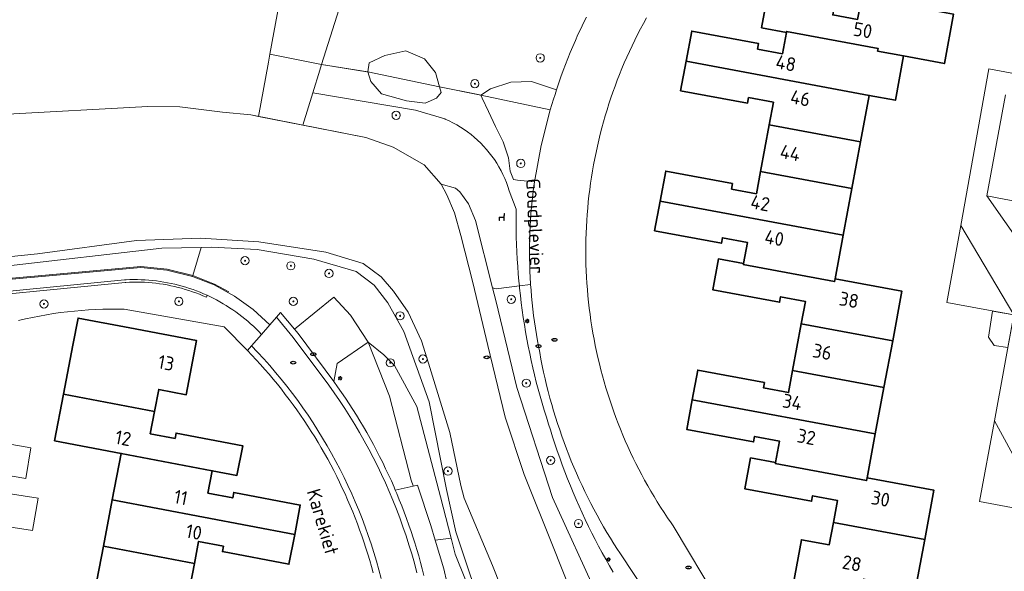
# Model space of a CAD drawing. Header units: metres. Extents: x 152610 to 160096, y 456114 to 462495.
# Tile 599 of 656: x 158899 to 158995, y 460680 to 460733. Entities that reach past the tile are written whole.
import ezdxf
from ezdxf.enums import TextEntityAlignment as Align

# ---------------------------------------------------------------- set-up
doc = ezdxf.new("R2010")
doc.units = ezdxf.units.M
doc.header["$LTSCALE"] = 0.5
doc.layers.get('0').update_dxf_attribs({"linetype": 'CONTINUOUS'})
for name, color, linetype, lineweight in [('B-PV-GK-BESCHOEIING-G', 251, 'GK-BESCHOEIING-SO', 18), ('B-PV-GR-BEPLANTING_CULTUUR_BOSPLANTSOEN-GV', 251, 'CONTINUOUS', 18), ('B-PV-GR-BOOM-S', 251, 'CONTINUOUS', 25), ('B-PV-GW-TALUD_KRUIN-G', 251, 'CONTINUOUS', 18), ('B-PV-IE-MEUBILAIR-S', 251, 'CONTINUOUS', 25), ('B-PV-IE-MEUBILAIR_WEGMEUBILAIR-S', 251, 'CONTINUOUS', 25), ('B-PV-IE-TERREINAFSCHEIDING_KUNSTMATIG_HEKWERK-G', 251, 'IE-TERREINAFSCHEIDING_KUNSTMATIG-SO', 18), ('B-PV-IE-TERREINAFSCHEIDING_KUNSTMATIG_MUUR-GV', 251, 'CONTINUOUS', 18), ('B-PV-OG-BEBOUWING-GV', 6, 'CONTINUOUS', 35), ('B-PV-OG-BEBOUWING-T18', 1, 'CONTINUOUS', 18), ('B-PV-OG-BEBOUWING_SCHUUR-GV', 251, 'CONTINUOUS', 18), ('B-PV-OG-TERREIN_BEGROEID-GV', 251, 'CONTINUOUS', 18), ('B-PV-OG-TERREIN_OEVER-GV', 251, 'CONTINUOUS', 18), ('B-PV-OG-TOPOGRAFIE-T18', 1, 'CONTINUOUS', 18), ('B-PV-OG-WATER_SLOOT-GV', 251, 'CONTINUOUS', 18), ('B-PV-VH-HALFVERHARDING_GRAVEL-GV', 251, 'CONTINUOUS', 18), ('B-PV-VH-OPENVERHARDING_BETONSTRAATSTEEN-GV', 251, 'CONTINUOUS', 18), ('B-PV-VH-OPENVERHARDING_STRAATBAKSTEEN-GV', 251, 'CONTINUOUS', 18)]:
    doc.layers.add(name, color=color, linetype=linetype, lineweight=lineweight)
doc.styles.add('NLCS-ISO', font='NLCS-ISO.ttf')
doc.styles.add('NLCS-ISO-M750-T18', font='NLCS-ISO.ttf', dxfattribs={"height": 1.35})
doc.linetypes.add('GK-BESCHOEIING-SO', pattern='A,18,-3,[1,NLCS.SHX,S=0.6,R=0,X=0,Y=0],-3', length=24)
doc.linetypes.add('IE-TERREINAFSCHEIDING_KUNSTMATIG-SO', pattern='A,4,[82,NLCS.SHX,S=0.75,R=90,X=0,Y=0],4,-2', length=10)

# ---------------------------------------------------------------- blocks, each defined once
blk = doc.blocks.new('SIE-MEUBILAIR_PAAL_LICHTMAST-SO')
for points in [[(-0.62, 0), (-1, 0)], [(-0.71, 0.71), (-0.44, 0.44)], [(0, 1), (0, 0.62)], [(0.44, 0.44), (0.71, 0.71)], [(1, 0), (0.62, 0)], [(-0.71, -0.71), (-0.44, -0.44)], [(0, -0.62), (0, -1)], [(0.44, -0.44), (0.71, -0.71)]]:
    blk.add_lwpolyline(points)
blk.add_circle((0, 0), 0.5)
blk = doc.blocks.new('SIE-MEUBILAIR_PUT_RIOOLPUT-SO')
blk.add_ellipse((0, 0), major_axis=(1.25, 0), ratio=0.54)
at = {"style": 'NLCS-ISO'}
blk.add_text('ri', height=0.75, dxfattribs=at).set_placement((-0.04, 0.07), align=Align.MIDDLE_CENTER)
blk = doc.blocks.new('SIE-WEG_ZITBANK-SO')
at = {"color": 0, "linetype": 'ByBlock', "lineweight": 18}
blk.add_lwpolyline([(-0.91, -1.63), (-0.91, -0.2), (1.09, -0.2), (1.09, -1.63), (1.29, -1.63), (1.29, -0.21), (1.54, 1.78), (1.33, 1.78), (1.11, 0), (-1.11, 0), (-1.11, -1.63)], close=True, dxfattribs=at)
blk = doc.blocks.new('SGR-BOOM_GBKN-SO')
at = {"linetype": 'ByBlock', "lineweight": 18}
h = blk.add_hatch(color=0, dxfattribs=at)
h.dxf.hatch_style = 1
edge = h.paths.add_edge_path()
edge.add_arc((0, 0), 0.25, 0, 360)
at = {"color": 0, "linetype": 'ByBlock', "lineweight": 18}
for radius in [2, 0.25]:
    blk.add_circle((0, 0), radius, dxfattribs=at)
at = {"color": 0, "linetype": 'ByBlock', "lineweight": 18, "style": 'NLCS-ISO'}
blk.add_attdef('SOORT', (2.5, 0), '', height=1.5, dxfattribs=at)

msp = doc.modelspace()

# ---------------------------------------------------------------- linework, layer by layer
at = {"layer": 'B-PV-GK-BESCHOEIING-G', "flags": 128}
msp.add_lwpolyline([(158848.032, 460736.146), (158850.994, 460734.558), (158869.376, 460724.269), (158871.452, 460723.325), (158874.797, 460722.484), (158880.054, 460722.228), (158880.133, 460723.558), (158897.373, 460724.103), (158911.592, 460724.887), (158914.674, 460724.871), (158918.844, 460724.352), (158921.583, 460724.074), (158932.764, 460721.893), (158935.424, 460720.929), (158938.407, 460719.221), (158940.081, 460717.33), (158940.627, 460716.303), (158941.374, 460714.572), (158941.981, 460712.357), (158943.155, 460707.787), (158944.593, 460701.666), (158946.294, 460694.699), (158948.134, 460689.122), (158950.962, 460682.076), (158954.135, 460674.084), (158958.616, 460665.892), (158961.221, 460661.283)], dxfattribs=at)
at = {"layer": 'B-PV-GR-BEPLANTING_CULTUUR_BOSPLANTSOEN-GV', "flags": 128}
for points in [[(158932.568, 460763.398), (158929.771, 460764.32), (158927.131, 460750), (158923.44, 460729.981), (158928.458, 460728.968), (158930.992, 460737.09), (158932.483, 460754.984), (158935.04, 460755.226), (158938.508, 460754.758), (158938.896, 460755.313), (158940.445, 460760.959)], [(158928.458, 460728.968), (158923.44, 460729.981), (158923.295, 460729.193), (158922.324, 460723.929), (158926.633, 460723.089), (158927.605, 460726.218), (158928.286, 460728.413)], [(158938.458, 460729.522), (158936.647, 460730.316), (158934.585, 460729.869), (158933.087, 460729.147), (158932.942, 460728.272), (158932.939, 460728.254), (158939.898, 460726.806), (158939.512, 460728.189), (158939.476, 460728.235)], [(158939.898, 460726.806), (158932.939, 460728.254), (158933.234, 460727.313), (158934.287, 460726.132), (158936.718, 460725.454), (158938.524, 460725.233), (158939.607, 460725.708), (158940.083, 460726.244)], [(158951.281, 460726.515), (158948.864, 460727.34), (158946.856, 460727.258), (158944.854, 460726.602), (158943.913, 460726.002), (158950.677, 460724.579), (158950.837, 460725.101), (158951.002, 460725.621), (158951.14, 460726.069)], [(158950.677, 460724.579), (158943.913, 460726.002), (158944.045, 460725.722), (158944.665, 460724.399), (158945.365, 460722.941), (158946.088, 460721.456), (158946.614, 460719.91), (158946.766, 460718.61), (158947.095, 460717.781), (158947.481, 460717.74), (158949.138, 460717.566), (158949.777, 460721.101)], [(158999.487, 460714.993), (158993.095, 460716.202), (158998.342, 460708.731)], [(158995.712, 460704.624), (158990.55, 460713.326), (158989.21, 460705.835)], [(158935.619, 460687.595), (158937.343, 460687.978), (158937.338, 460687.994), (158937.163, 460688.562), (158935.048, 460696.725), (158932.979, 460701.971), (158929.981, 460699.915), (158929.633, 460698.163), (158930.017, 460697.627), (158930.394, 460697.087), (158930.764, 460696.542), (158931.128, 460695.992), (158931.486, 460695.438), (158931.836, 460694.88), (158932.18, 460694.318), (158932.517, 460693.752), (158932.847, 460693.181), (158933.17, 460692.607), (158933.486, 460692.028), (158933.795, 460691.446), (158934.097, 460690.86), (158934.391, 460690.271), (158934.679, 460689.678), (158934.959, 460689.082), (158935.233, 460688.482), (158935.498, 460687.879)], [(158937.343, 460687.978), (158937.769, 460688.073), (158939.071, 460684.161), (158939.5, 460682.716), (158941.035, 460682.912), (158940.003, 460686.927), (158937.712, 460695.716), (158935.527, 460699.706), (158934.508, 460700.743), (158932.979, 460701.971), (158935.048, 460696.725), (158937.163, 460688.562), (158937.338, 460687.994)], [(158998.747, 460685.298), (158993.814, 460694.336), (158992.365, 460686.486)]]:
    msp.add_lwpolyline(points, close=True, dxfattribs=at)
msp.add_lwpolyline([(158899.021, 460704.087), (158899.692, 460704.243), (158900.365, 460704.388), (158901.041, 460704.521), (158901.719, 460704.642), (158902.399, 460704.752), (158903.081, 460704.85), (158903.765, 460704.935), (158904.449, 460705.009), (158905.136, 460705.071), (158905.823, 460705.121), (158906.51, 460705.159), (158907.199, 460705.186), (158907.887, 460705.2), (158908.576, 460705.202), (158909.265, 460705.192), (158919.001, 460703.486), (158921.244, 460701.176), (158921.641, 460701.629), (158922.614, 460702.74), (158922.359, 460703.006), (158922.098, 460703.266), (158921.831, 460703.52), (158921.559, 460703.768), (158921.282, 460704.011), (158920.999, 460704.247), (158920.712, 460704.477), (158920.419, 460704.701), (158920.122, 460704.918), (158919.82, 460705.129), (158919.513, 460705.334), (158919.202, 460705.531), (158918.887, 460705.722), (158918.568, 460705.906), (158918.245, 460706.083), (158917.918, 460706.253), (158917.588, 460706.416), (158917.333, 460706.535), (158917.265, 460706.348), (158916.93, 460706.494), (158916.592, 460706.633), (158916.251, 460706.765), (158915.908, 460706.889), (158915.562, 460707.006), (158915.213, 460707.114), (158914.862, 460707.216), (158914.509, 460707.309), (158914.154, 460707.395), (158913.797, 460707.473), (158913.438, 460707.543), (158913.078, 460707.605), (158912.717, 460707.66), (158912.354, 460707.706), (158911.991, 460707.745), (158911.627, 460707.775), (158911.262, 460707.798), (158910.897, 460707.812), (158910.532, 460707.819), (158910.167, 460707.817), (158909.802, 460707.808), (158909.437, 460707.791), (158909.36, 460707.786), (158890.125, 460705.898)], dxfattribs=at)
at = {"layer": 'B-PV-GW-TALUD_KRUIN-G', "flags": 128}
for points in [[(158947.67, 460707.451), (158947.624, 460707.925), (158947.563, 460708.635), (158947.509, 460709.346), (158947.464, 460710.057), (158947.426, 460710.769), (158947.396, 460711.481), (158947.375, 460712.194), (158947.361, 460712.906), (158947.356, 460713.619), (158947.358, 460714.332), (158947.367, 460714.915), (158946.679, 460716.707), (158946.551, 460717.106), (158946.408, 460717.501), (158946.251, 460717.889), (158946.078, 460718.272), (158945.891, 460718.647), (158945.69, 460719.015), (158945.475, 460719.375), (158945.246, 460719.727), (158945.004, 460720.07), (158944.749, 460720.403), (158944.482, 460720.726), (158944.202, 460721.039), (158943.911, 460721.341), (158943.609, 460721.632), (158943.295, 460721.911), (158942.972, 460722.177), (158942.638, 460722.432), (158942.295, 460722.673), (158941.943, 460722.901), (158941.582, 460723.115), (158941.214, 460723.316), (158940.838, 460723.502), (158940.455, 460723.674), (158940.421, 460723.689), (158937.582, 460724.533), (158927.605, 460726.218)], [(158956.772, 460679.615), (158956.411, 460680.24), (158956.056, 460680.868), (158955.708, 460681.501), (158955.367, 460682.137), (158955.033, 460682.777), (158954.707, 460683.421), (158954.387, 460684.069), (158954.075, 460684.72), (158953.77, 460685.374), (158953.472, 460686.032), (158953.181, 460686.692), (158952.898, 460687.357), (158952.623, 460688.024), (158952.354, 460688.694), (158952.093, 460689.367), (158951.84, 460690.043), (158951.594, 460690.722), (158951.356, 460691.403), (158951.125, 460692.087), (158950.902, 460692.774), (158950.686, 460693.463), (158950.51, 460693.994), (158950.292, 460694.672), (158950.081, 460695.353), (158949.878, 460696.037), (158949.683, 460696.722), (158949.496, 460697.41), (158949.316, 460698.1), (158949.144, 460698.792), (158948.98, 460699.485), (158948.824, 460700.181), (158948.676, 460700.878), (158948.535, 460701.577), (158948.402, 460702.277), (158948.277, 460702.979), (158948.16, 460703.682), (158948.051, 460704.387), (158947.95, 460705.092), (158947.856, 460705.799), (158947.771, 460706.507), (158947.694, 460707.215), (158947.67, 460707.451)]]:
    msp.add_lwpolyline(points, dxfattribs=at)
at = {"layer": 'B-PV-IE-TERREINAFSCHEIDING_KUNSTMATIG_HEKWERK-G', "flags": 128}
for points in [[(158923.44, 460729.981), (158928.458, 460728.968), (158932.939, 460728.254), (158939.898, 460726.806), (158943.913, 460726.002), (158950.677, 460724.579)], [(158919.449, 460706.874), (158918.049, 460707.635), (158915.934, 460708.465), (158913.453, 460709.079), (158910.909, 460709.34), (158889.811, 460707.437), (158880.939, 460706.636), (158878.19, 460706.314), (158875.453, 460705.9), (158873.208, 460705.488), (158870.978, 460705.016), (158870.668, 460704.963), (158870.356, 460704.902), (158870.049, 460704.834)]]:
    msp.add_lwpolyline(points, dxfattribs=at)
at = {"layer": 'B-PV-IE-TERREINAFSCHEIDING_KUNSTMATIG_MUUR-GV', "flags": 128}
msp.add_lwpolyline([(158890.125, 460705.898), (158909.36, 460707.786), (158909.437, 460707.791), (158909.802, 460707.808), (158910.167, 460707.817), (158910.532, 460707.819), (158910.897, 460707.812), (158911.262, 460707.798), (158911.627, 460707.775), (158911.991, 460707.745), (158912.354, 460707.706), (158912.717, 460707.66), (158913.078, 460707.605), (158913.438, 460707.543), (158913.797, 460707.473), (158914.154, 460707.395), (158914.509, 460707.309), (158914.862, 460707.216), (158915.213, 460707.114), (158915.562, 460707.006), (158915.908, 460706.889), (158916.251, 460706.765), (158916.592, 460706.633), (158916.93, 460706.494), (158917.265, 460706.348), (158917.333, 460706.535), (158916.997, 460706.684), (158916.658, 460706.826), (158916.316, 460706.961), (158915.972, 460707.088), (158915.624, 460707.207), (158915.274, 460707.319), (158914.922, 460707.423), (158914.567, 460707.52), (158914.211, 460707.609), (158913.852, 460707.69), (158913.492, 460707.763), (158913.131, 460707.828), (158912.768, 460707.886), (158912.404, 460707.935), (158912.039, 460707.977), (158911.673, 460708.011), (158911.306, 460708.036), (158910.939, 460708.054), (158910.572, 460708.064), (158910.205, 460708.065), (158909.837, 460708.059), (158909.47, 460708.045), (158909.309, 460708.036), (158889.901, 460706.132)], dxfattribs=at)
at = {"layer": 'B-PV-OG-BEBOUWING-GV', "flags": 128}
for points in [[(158980.939, 460735.53), (158980.535, 460733.359), (158978.114, 460733.809), (158978.213, 460734.343), (158971.753, 460735.542), (158971.198, 460732.55), (158973.619, 460732.1), (158973.637, 460732.198), (158982.513, 460730.547), (158982.464, 460730.282), (158984.996, 460729.811), (158988.963, 460729.073), (158989.856, 460733.868)], [(158973.619, 460732.1), (158973.235, 460730.031), (158970.813, 460730.482), (158970.912, 460731.015), (158964.417, 460732.223), (158963.872, 460729.291), (158981.664, 460725.979), (158984.202, 460725.506), (158984.996, 460729.811), (158982.464, 460730.282), (158982.513, 460730.547), (158973.637, 460732.198)], [(158981.664, 460725.979), (158963.872, 460729.291), (158963.34, 460726.434), (158969.834, 460725.228), (158969.934, 460725.757), (158972.355, 460725.306), (158971.945, 460723.102), (158980.822, 460721.451)], [(158980.822, 460721.451), (158971.945, 460723.102), (158971.104, 460718.575), (158979.98, 460716.924)], [(158968.382, 460717.401), (158961.884, 460718.611), (158961.344, 460715.706), (158979.137, 460712.394), (158979.98, 460716.924), (158971.104, 460718.575), (158970.703, 460716.419), (158968.281, 460716.87)], [(158979.137, 460712.394), (158961.344, 460715.706), (158960.806, 460712.813), (158967.302, 460711.603), (158967.401, 460712.135), (158969.823, 460711.684), (158969.438, 460709.617), (158969.42, 460709.519), (158978.295, 460707.867), (158978.345, 460708.133)], [(158969.438, 460709.617), (158967.016, 460710.067), (158966.46, 460707.075), (158972.947, 460705.867), (158973.045, 460706.399), (158975.467, 460705.948), (158975.06, 460703.759), (158983.937, 460702.107), (158984.836, 460706.924), (158978.345, 460708.133), (158978.295, 460707.867), (158969.42, 460709.519)], [(158909.822, 460703.365), (158904.792, 460704.326), (158904.286, 460701.678), (158903.376, 460696.916), (158912.222, 460695.232), (158912.633, 460697.382), (158915.316, 460696.871), (158916.315, 460702.13)], [(158983.937, 460702.107), (158975.06, 460703.759), (158974.218, 460699.231), (158983.091, 460697.58)], [(158971.495, 460698.061), (158965.008, 460699.267), (158964.466, 460696.36), (158982.246, 460693.052), (158983.091, 460697.58), (158974.218, 460699.231), (158973.818, 460697.079), (158971.396, 460697.528)], [(158912.222, 460695.232), (158903.376, 460696.916), (158902.511, 460692.395), (158908.987, 460691.162), (158917.826, 460689.479), (158920.236, 460689.02), (158920.79, 460691.911), (158914.325, 460693.145), (158914.224, 460692.614), (158911.81, 460693.075)], [(158982.246, 460693.052), (158964.466, 460696.36), (158963.931, 460693.489), (158970.418, 460692.282), (158970.517, 460692.813), (158972.938, 460692.363), (158972.549, 460690.274), (158972.531, 460690.176), (158981.401, 460688.526), (158981.451, 460688.795)], [(158917.826, 460689.479), (158908.987, 460691.162), (158908.125, 460686.649), (158925.842, 460683.277), (158926.388, 460686.139), (158919.924, 460687.37), (158919.823, 460686.841), (158917.41, 460687.3)], [(158972.549, 460690.274), (158970.13, 460690.726), (158969.569, 460687.725), (158976.056, 460686.514), (158976.155, 460687.048), (158978.577, 460686.595), (158978.173, 460684.431), (158987.051, 460682.778), (158987.948, 460687.581), (158981.451, 460688.795), (158981.401, 460688.526), (158972.531, 460690.176)], [(158925.842, 460683.277), (158908.125, 460686.649), (158907.263, 460682.138), (158916.105, 460680.455), (158916.513, 460682.601), (158918.926, 460682.142), (158918.826, 460681.611), (158925.29, 460680.381)], [(158978.173, 460684.431), (158977.77, 460682.273), (158975.078, 460682.774), (158974.098, 460677.498), (158980.614, 460676.286), (158981.112, 460678.944), (158986.158, 460678), (158987.051, 460682.778)], [(158916.105, 460680.455), (158907.263, 460682.138), (158906.401, 460677.626), (158915.247, 460675.942)]]:
    msp.add_lwpolyline(points, close=True, dxfattribs=at)
at = {"layer": 'B-PV-OG-BEBOUWING_SCHUUR-GV', "flags": 128}
for points in [[(158995.712, 460704.624), (158993.638, 460705.01), (158993.242, 460702.472), (158993.792, 460701.646), (158995.127, 460701.454)], [(158900.218, 460691.689), (158897.804, 460692.131), (158897.256, 460689.148), (158899.714, 460688.729)], [(158900.909, 460686.816), (158896.943, 460687.442), (158896.36, 460684.271), (158900.36, 460683.663)]]:
    msp.add_lwpolyline(points, close=True, dxfattribs=at)
at = {"layer": 'B-PV-OG-TERREIN_BEGROEID-GV', "flags": 128}
for points in [[(158930.992, 460737.09), (158928.458, 460728.968), (158932.842, 460728.269), (158932.939, 460728.254), (158932.942, 460728.272), (158933.087, 460729.147), (158934.585, 460729.869), (158936.647, 460730.316), (158938.458, 460729.522), (158939.476, 460728.235), (158939.512, 460728.189), (158939.898, 460726.806), (158943.672, 460726.05), (158943.913, 460726.002), (158944.854, 460726.602), (158946.856, 460727.258), (158948.864, 460727.34), (158951.281, 460726.515), (158951.309, 460726.6), (158951.507, 460727.199), (158951.714, 460727.795), (158951.927, 460728.389), (158952.148, 460728.98), (158952.377, 460729.568), (158952.613, 460730.153), (158952.857, 460730.735), (158953.108, 460731.314), (158953.366, 460731.89), (158953.632, 460732.462), (158953.905, 460733.032), (158954.185, 460733.597)], [(158942.79, 460679.632), (158941.496, 460683.538), (158940.605, 460687.666), (158938.922, 460696.163), (158936.436, 460703.028), (158934.882, 460705.806), (158933.55, 460707.536), (158931.816, 460708.843), (158927.706, 460710.046), (158922.206, 460711.006), (158917.755, 460711.202), (158916.77, 460711.188), (158916.029, 460708.778), (158915.904, 460708.37), (158918.007, 460707.544), (158919.401, 460706.786), (158919.992, 460706.464), (158921.796, 460705.172), (158923.429, 460703.67), (158924.071, 460704.402), (158924.471, 460704.859), (158925.809, 460703.25), (158929.633, 460706.358), (158931.274, 460704.621), (158932.979, 460701.971), (158934.508, 460700.743), (158935.527, 460699.706), (158937.712, 460695.716), (158940.003, 460686.927), (158941.035, 460682.912), (158941.436, 460681.352), (158947.334, 460666.709)], [(158973.217, 460657.627), (158957.421, 460681.497), (158957.205, 460681.829), (158956.857, 460682.374), (158956.516, 460682.924), (158956.181, 460683.478), (158955.854, 460684.036), (158955.533, 460684.598), (158955.22, 460685.164), (158954.913, 460685.734), (158954.613, 460686.307), (158954.321, 460686.885), (158954.036, 460687.466), (158953.758, 460688.05), (158953.487, 460688.637), (158953.223, 460689.228), (158952.967, 460689.823), (158952.718, 460690.42), (158952.477, 460691.02), (158952.243, 460691.623), (158952.016, 460692.23), (158951.797, 460692.838), (158951.586, 460693.45), (158951.382, 460694.064), (158951.186, 460694.681), (158950.997, 460695.3), (158950.816, 460695.921), (158950.643, 460696.544), (158950.478, 460697.17), (158950.32, 460697.797), (158950.17, 460698.427), (158950.028, 460699.058), (158949.893, 460699.691), (158949.767, 460700.325), (158949.648, 460700.962), (158949.537, 460701.599), (158949.439, 460702.118), (158949.332, 460702.729), (158949.232, 460703.342), (158949.14, 460703.956), (158949.056, 460704.571), (158948.981, 460705.187), (158948.913, 460705.804), (158948.853, 460706.422), (158948.801, 460707.04), (158948.761, 460707.594), (158947.67, 460707.451), (158947.694, 460707.215), (158947.771, 460706.507), (158947.856, 460705.799), (158947.95, 460705.092), (158948.051, 460704.387), (158948.16, 460703.682), (158948.277, 460702.979), (158948.402, 460702.277), (158948.535, 460701.577), (158948.676, 460700.878), (158948.824, 460700.181), (158948.98, 460699.485), (158949.144, 460698.792), (158949.316, 460698.1), (158949.496, 460697.41), (158949.683, 460696.722), (158949.878, 460696.037), (158950.081, 460695.353), (158950.292, 460694.672), (158950.51, 460693.994), (158950.686, 460693.463), (158950.902, 460692.774), (158951.125, 460692.087), (158951.356, 460691.403), (158951.594, 460690.722), (158951.84, 460690.043), (158952.093, 460689.367), (158952.354, 460688.694), (158952.623, 460688.024), (158952.898, 460687.357), (158953.181, 460686.692), (158953.472, 460686.032), (158953.77, 460685.374), (158954.075, 460684.72), (158954.387, 460684.069), (158954.707, 460683.421), (158955.033, 460682.777), (158955.367, 460682.137), (158955.708, 460681.501), (158956.056, 460680.868), (158956.411, 460680.24), (158956.772, 460679.615)], [(158956.772, 460679.615), (158956.411, 460680.24), (158956.056, 460680.868), (158955.708, 460681.501), (158955.367, 460682.137), (158955.033, 460682.777), (158954.707, 460683.421), (158954.387, 460684.069), (158954.075, 460684.72), (158953.77, 460685.374), (158953.472, 460686.032), (158953.181, 460686.692), (158952.898, 460687.357), (158952.623, 460688.024), (158952.354, 460688.694), (158952.093, 460689.367), (158951.84, 460690.043), (158951.594, 460690.722), (158951.356, 460691.403), (158951.125, 460692.087), (158950.902, 460692.774), (158950.686, 460693.463), (158950.51, 460693.994), (158950.292, 460694.672), (158950.081, 460695.353), (158949.878, 460696.037), (158949.683, 460696.722), (158949.496, 460697.41), (158949.316, 460698.1), (158949.144, 460698.792), (158948.98, 460699.485), (158948.824, 460700.181), (158948.676, 460700.878), (158948.535, 460701.577), (158948.402, 460702.277), (158948.277, 460702.979), (158948.16, 460703.682), (158948.051, 460704.387), (158947.95, 460705.092), (158947.856, 460705.799), (158947.771, 460706.507), (158947.694, 460707.215), (158947.67, 460707.451), (158945.419, 460707.155), (158945.06, 460707.261), (158945.373, 460706.017), (158947.438, 460697.56), (158950.896, 460686.89), (158955.319, 460677.167)], [(158947.334, 460666.709), (158941.436, 460681.352), (158941.035, 460682.912), (158939.5, 460682.716), (158940.33, 460679.926), (158940.92, 460677.333)]]:
    msp.add_lwpolyline(points, dxfattribs=at)
for points in [[(158932.842, 460728.269), (158928.458, 460728.968), (158928.286, 460728.413), (158927.605, 460726.218), (158937.582, 460724.533), (158940.421, 460723.689), (158940.455, 460723.674), (158940.838, 460723.502), (158941.214, 460723.316), (158941.582, 460723.115), (158941.943, 460722.901), (158942.295, 460722.673), (158942.638, 460722.432), (158942.972, 460722.177), (158943.295, 460721.911), (158943.609, 460721.632), (158943.911, 460721.341), (158944.202, 460721.039), (158944.482, 460720.726), (158944.749, 460720.403), (158945.004, 460720.07), (158945.246, 460719.727), (158945.475, 460719.375), (158945.69, 460719.015), (158945.891, 460718.647), (158946.078, 460718.272), (158946.251, 460717.889), (158946.408, 460717.501), (158946.551, 460717.106), (158946.679, 460716.707), (158947.367, 460714.915), (158947.358, 460714.332), (158947.356, 460713.619), (158947.361, 460712.906), (158947.375, 460712.194), (158947.396, 460711.481), (158947.426, 460710.769), (158947.464, 460710.057), (158947.509, 460709.346), (158947.563, 460708.635), (158947.624, 460707.925), (158947.67, 460707.451), (158948.761, 460707.594), (158948.756, 460707.659), (158948.72, 460708.279), (158948.692, 460708.899), (158948.672, 460709.519), (158948.66, 460710.14), (158948.656, 460710.761), (158948.66, 460711.381), (158948.672, 460712.002), (158948.692, 460712.622), (158948.72, 460713.243), (158948.755, 460713.862), (158948.799, 460714.481), (158948.851, 460715.1), (158948.911, 460715.718), (158948.979, 460716.335), (158949.054, 460716.951), (158949.138, 460717.566), (158947.481, 460717.74), (158947.095, 460717.781), (158946.766, 460718.61), (158946.614, 460719.91), (158946.088, 460721.456), (158945.365, 460722.941), (158944.665, 460724.399), (158944.045, 460725.722), (158943.913, 460726.002), (158943.672, 460726.05), (158939.898, 460726.806), (158940.083, 460726.244), (158939.607, 460725.708), (158938.524, 460725.233), (158936.718, 460725.454), (158934.287, 460726.132), (158933.234, 460727.313), (158932.939, 460728.254)], [(158937.582, 460724.533), (158927.605, 460726.218), (158926.633, 460723.089), (158932.764, 460721.892), (158935.424, 460720.929), (158938.407, 460719.221), (158940.082, 460717.33), (158941.452, 460716.949), (158941.895, 460716.607), (158942.722, 460715.44), (158943.409, 460713.809), (158945.06, 460707.261), (158945.419, 460707.155), (158947.67, 460707.451), (158947.624, 460707.925), (158947.563, 460708.635), (158947.509, 460709.346), (158947.464, 460710.057), (158947.426, 460710.769), (158947.396, 460711.481), (158947.375, 460712.194), (158947.361, 460712.906), (158947.356, 460713.619), (158947.358, 460714.332), (158947.367, 460714.915), (158946.679, 460716.707), (158946.551, 460717.106), (158946.408, 460717.501), (158946.251, 460717.889), (158946.078, 460718.272), (158945.891, 460718.647), (158945.69, 460719.015), (158945.475, 460719.375), (158945.246, 460719.727), (158945.004, 460720.07), (158944.749, 460720.403), (158944.482, 460720.726), (158944.202, 460721.039), (158943.911, 460721.341), (158943.609, 460721.632), (158943.295, 460721.911), (158942.972, 460722.177), (158942.638, 460722.432), (158942.295, 460722.673), (158941.943, 460722.901), (158941.582, 460723.115), (158941.214, 460723.316), (158940.838, 460723.502), (158940.455, 460723.674), (158940.421, 460723.689)], [(158913.436, 460708.98), (158915.904, 460708.37), (158916.029, 460708.778), (158916.77, 460711.188), (158912.941, 460711.135), (158897.736, 460709.384), (158878.222, 460707.325), (158875.192, 460707.125), (158875.393, 460706.169), (158875.47, 460705.801), (158878.203, 460706.215), (158880.949, 460706.537), (158889.82, 460707.337), (158910.908, 460709.24)]]:
    msp.add_lwpolyline(points, close=True, dxfattribs=at)
at = {"layer": 'B-PV-OG-TERREIN_OEVER-GV', "flags": 128}
for points in [[(158955.319, 460677.167), (158950.896, 460686.89), (158947.438, 460697.56), (158945.373, 460706.017), (158945.06, 460707.261), (158943.409, 460713.809), (158942.722, 460715.44), (158941.895, 460716.607), (158941.452, 460716.949), (158940.082, 460717.33), (158940.627, 460716.303), (158941.374, 460714.572), (158941.981, 460712.357), (158943.155, 460707.787), (158944.593, 460701.666), (158946.294, 460694.699), (158948.134, 460689.122), (158950.962, 460682.076), (158954.135, 460674.084)], [(158948.18, 460672.426), (158945.068, 460680.277), (158942.3, 460686.82), (158941.976, 460688.048), (158940.902, 460693.183), (158938.839, 460699.948), (158938.172, 460702.122), (158936.859, 460704.9), (158935.447, 460706.933), (158934.236, 460708.341), (158932.503, 460709.628), (158928.856, 460710.731), (158922.349, 460711.75), (158916.689, 460712.105), (158910.485, 460711.876), (158900.859, 460710.554), (158887.83, 460709.229)], [(158897.736, 460709.384), (158912.941, 460711.135), (158916.77, 460711.188), (158917.755, 460711.202), (158922.206, 460711.006), (158927.706, 460710.046), (158931.816, 460708.843), (158933.55, 460707.536), (158934.882, 460705.806), (158936.436, 460703.028), (158938.922, 460696.163), (158940.605, 460687.666), (158941.496, 460683.538), (158942.79, 460679.632), (158944.65, 460674.256), (158948.668, 460666.145), (158951.898, 460660.771), (158952.786, 460659), (158952.789, 460657.046), (158951.509, 460649.914), (158951.317, 460642.542), (158951.946, 460638.515), (158953.198, 460635.898)]]:
    msp.add_lwpolyline(points, dxfattribs=at)
at = {"layer": 'B-PV-OG-WATER_SLOOT-GV', "flags": 128}
for points in [[(158954.135, 460674.084), (158950.962, 460682.076), (158948.134, 460689.122), (158946.294, 460694.699), (158944.593, 460701.666), (158943.155, 460707.787), (158941.981, 460712.357), (158941.374, 460714.572), (158940.627, 460716.303), (158940.082, 460717.33), (158938.407, 460719.221), (158935.424, 460720.929), (158932.764, 460721.892), (158926.633, 460723.089), (158922.324, 460723.929), (158921.583, 460724.074), (158918.844, 460724.352), (158914.674, 460724.871), (158911.592, 460724.887), (158897.373, 460724.103)], [(158887.83, 460709.229), (158900.859, 460710.554), (158910.485, 460711.876), (158916.689, 460712.105), (158922.349, 460711.75), (158928.856, 460710.731), (158932.503, 460709.628), (158934.236, 460708.341), (158935.447, 460706.933), (158936.859, 460704.9), (158938.172, 460702.122), (158938.839, 460699.948), (158940.902, 460693.183), (158941.976, 460688.048), (158942.3, 460686.82), (158945.068, 460680.277), (158948.18, 460672.426)]]:
    msp.add_lwpolyline(points, dxfattribs=at)
at = {"layer": 'B-PV-VH-HALFVERHARDING_GRAVEL-GV', "flags": 128}
for points in [[(159000, 460727.294), (158993.273, 460728.546), (158990.55, 460713.326), (158995.712, 460704.624), (158993.814, 460694.336), (158998.747, 460685.298)], [(158998.342, 460708.731), (158993.095, 460716.202), (158994.887, 460726.034)]]:
    msp.add_lwpolyline(points, dxfattribs=at)
at = {"layer": 'B-PV-VH-OPENVERHARDING_BETONSTRAATSTEEN-GV', "flags": 128}
msp.add_lwpolyline([(158925.809, 460703.25), (158926.175, 460702.81), (158929.633, 460698.163), (158929.981, 460699.915), (158932.979, 460701.971), (158931.274, 460704.621), (158929.633, 460706.358)], close=True, dxfattribs=at)
at = {"layer": 'B-PV-VH-OPENVERHARDING_STRAATBAKSTEEN-GV', "flags": 128}
for points in [[(158954.185, 460733.597), (158953.905, 460733.032), (158953.632, 460732.462), (158953.366, 460731.89), (158953.108, 460731.314), (158952.857, 460730.735), (158952.613, 460730.153), (158952.377, 460729.568), (158952.148, 460728.98), (158951.927, 460728.389), (158951.714, 460727.795), (158951.507, 460727.199), (158951.309, 460726.6), (158951.281, 460726.515), (158951.14, 460726.069), (158951.002, 460725.621), (158950.837, 460725.101), (158950.677, 460724.579), (158949.777, 460721.101), (158949.138, 460717.566), (158949.054, 460716.951), (158948.979, 460716.335), (158948.911, 460715.718), (158948.851, 460715.1), (158948.799, 460714.481), (158948.755, 460713.862), (158948.72, 460713.243), (158948.692, 460712.622), (158948.672, 460712.002), (158948.66, 460711.381), (158948.656, 460710.761), (158948.66, 460710.14), (158948.672, 460709.519), (158948.692, 460708.899), (158948.72, 460708.279), (158948.756, 460707.659), (158948.761, 460707.594), (158948.801, 460707.04), (158948.853, 460706.422), (158948.913, 460705.804), (158948.981, 460705.187), (158949.056, 460704.571), (158949.14, 460703.956), (158949.232, 460703.342), (158949.332, 460702.729), (158949.439, 460702.118), (158949.537, 460701.599), (158949.648, 460700.962), (158949.767, 460700.325), (158949.893, 460699.691), (158950.028, 460699.058), (158950.17, 460698.427), (158950.32, 460697.797), (158950.478, 460697.17), (158950.643, 460696.544), (158950.816, 460695.921), (158950.997, 460695.3), (158951.186, 460694.681), (158951.382, 460694.064), (158951.586, 460693.45), (158951.797, 460692.838), (158952.016, 460692.23), (158952.243, 460691.623), (158952.477, 460691.02), (158952.718, 460690.42), (158952.967, 460689.823), (158953.223, 460689.228), (158953.487, 460688.637), (158953.758, 460688.05), (158954.036, 460687.466), (158954.321, 460686.885), (158954.613, 460686.307), (158954.913, 460685.734), (158955.22, 460685.164), (158955.533, 460684.598), (158955.854, 460684.036), (158956.181, 460683.478), (158956.516, 460682.924), (158956.857, 460682.374), (158957.205, 460681.829), (158957.421, 460681.497), (158973.217, 460657.627)], [(158966.984, 460676.791), (158962.607, 460684.114), (158962.405, 460684.403), (158962.061, 460684.906), (158961.724, 460685.413), (158961.393, 460685.926), (158961.069, 460686.442), (158960.752, 460686.962), (158960.441, 460687.487), (158960.138, 460688.016), (158959.841, 460688.548), (158959.552, 460689.085), (158959.269, 460689.625), (158958.994, 460690.169), (158958.726, 460690.716), (158958.465, 460691.267), (158958.211, 460691.822), (158957.965, 460692.379), (158957.726, 460692.94), (158957.494, 460693.504), (158957.27, 460694.071), (158957.053, 460694.641), (158956.844, 460695.213), (158956.642, 460695.788), (158956.448, 460696.366), (158956.261, 460696.946), (158956.082, 460697.529), (158955.911, 460698.114), (158955.747, 460698.701), (158955.591, 460699.291), (158955.443, 460699.882), (158955.303, 460700.475), (158955.17, 460701.07), (158955.046, 460701.667), (158954.929, 460702.265), (158954.82, 460702.865), (158954.718, 460703.466), (158954.625, 460704.069), (158954.54, 460704.672), (158954.462, 460705.277), (158954.393, 460705.883), (158954.331, 460706.489), (158954.278, 460707.096), (158954.232, 460707.704), (158954.195, 460708.313), (158954.165, 460708.921), (158954.143, 460709.531), (158954.13, 460710.14), (158954.124, 460710.75), (158954.126, 460711.359), (158954.137, 460711.969), (158954.155, 460712.578), (158954.181, 460713.187), (158954.216, 460713.796), (158954.258, 460714.404), (158954.308, 460715.011), (158954.367, 460715.618), (158954.433, 460716.224), (158954.507, 460716.829), (158954.589, 460717.433), (158954.679, 460718.036), (158954.777, 460718.638), (158954.883, 460719.238), (158954.997, 460719.837), (158955.118, 460720.435), (158955.248, 460721.03), (158955.385, 460721.624), (158955.53, 460722.216), (158955.682, 460722.806), (158955.843, 460723.394), (158956.011, 460723.981), (158956.187, 460724.564), (158956.37, 460725.146), (158956.561, 460725.724), (158956.76, 460726.301), (158956.966, 460726.874), (158957.18, 460727.445), (158957.401, 460728.013), (158957.63, 460728.578), (158957.866, 460729.141), (158958.109, 460729.699), (158958.36, 460730.255), (158958.618, 460730.807), (158958.883, 460731.356), (158959.155, 460731.902), (158959.435, 460732.443), (158959.722, 460732.981), (158960.015, 460733.516)], [(158889.901, 460706.132), (158909.309, 460708.036), (158909.47, 460708.045), (158909.837, 460708.059), (158910.205, 460708.065), (158910.572, 460708.064), (158910.939, 460708.054), (158911.306, 460708.036), (158911.673, 460708.011), (158912.039, 460707.977), (158912.404, 460707.935), (158912.768, 460707.886), (158913.131, 460707.828), (158913.492, 460707.763), (158913.852, 460707.69), (158914.211, 460707.609), (158914.567, 460707.52), (158914.922, 460707.423), (158915.274, 460707.319), (158915.624, 460707.207), (158915.972, 460707.088), (158916.316, 460706.961), (158916.658, 460706.826), (158916.997, 460706.684), (158917.333, 460706.535), (158917.588, 460706.416), (158917.918, 460706.253), (158918.245, 460706.083), (158918.568, 460705.906), (158918.887, 460705.722), (158919.202, 460705.531), (158919.513, 460705.334), (158919.82, 460705.129), (158920.122, 460704.918), (158920.419, 460704.701), (158920.712, 460704.477), (158920.999, 460704.247), (158921.282, 460704.011), (158921.559, 460703.768), (158921.831, 460703.52), (158922.098, 460703.266), (158922.359, 460703.006), (158922.614, 460702.74), (158923.429, 460703.67), (158921.796, 460705.172), (158919.992, 460706.464), (158919.401, 460706.786), (158918.007, 460707.544), (158915.904, 460708.37), (158913.436, 460708.98), (158910.908, 460709.24), (158889.82, 460707.337)], [(158938.397, 460679.29), (158938.235, 460679.929), (158938.065, 460680.565), (158937.888, 460681.2), (158937.703, 460681.833), (158937.511, 460682.463), (158937.357, 460682.947), (158937.151, 460683.573), (158936.938, 460684.197), (158936.716, 460684.817), (158936.488, 460685.435), (158936.251, 460686.051), (158936.008, 460686.663), (158935.757, 460687.272), (158935.619, 460687.595), (158935.498, 460687.879), (158935.233, 460688.482), (158934.959, 460689.082), (158934.679, 460689.678), (158934.391, 460690.271), (158934.097, 460690.86), (158933.795, 460691.446), (158933.486, 460692.028), (158933.17, 460692.607), (158932.847, 460693.181), (158932.517, 460693.752), (158932.18, 460694.318), (158931.836, 460694.88), (158931.486, 460695.438), (158931.128, 460695.992), (158930.764, 460696.542), (158930.394, 460697.087), (158930.017, 460697.627), (158929.633, 460698.163), (158926.175, 460702.81), (158925.809, 460703.25), (158924.471, 460704.859), (158924.071, 460704.402), (158925.703, 460702.439), (158929.152, 460697.805), (158929.684, 460697.057), (158930.204, 460696.301), (158930.71, 460695.535), (158931.204, 460694.761), (158931.684, 460693.979), (158932.15, 460693.188), (158932.604, 460692.39), (158933.043, 460691.584), (158933.468, 460690.77), (158933.88, 460689.95), (158934.278, 460689.123), (158934.661, 460688.288), (158935.03, 460687.448), (158935.385, 460686.601), (158935.725, 460685.749), (158936.05, 460684.891), (158936.361, 460684.027), (158936.657, 460683.158), (158936.938, 460682.284), (158937.211, 460681.382), (158937.468, 460680.476), (158937.709, 460679.565)], [(158937.709, 460679.565), (158937.468, 460680.476), (158937.211, 460681.382), (158936.938, 460682.284), (158936.657, 460683.158), (158936.361, 460684.027), (158936.05, 460684.891), (158935.725, 460685.749), (158935.385, 460686.601), (158935.03, 460687.448), (158934.661, 460688.288), (158934.278, 460689.123), (158933.88, 460689.95), (158933.468, 460690.77), (158933.043, 460691.584), (158932.604, 460692.39), (158932.15, 460693.188), (158931.684, 460693.979), (158931.204, 460694.761), (158930.71, 460695.535), (158930.204, 460696.301), (158929.684, 460697.057), (158929.152, 460697.805), (158925.703, 460702.439), (158924.071, 460704.402), (158923.429, 460703.67), (158922.614, 460702.74), (158921.641, 460701.629), (158922.244, 460700.997), (158922.835, 460700.355), (158923.415, 460699.702), (158923.983, 460699.04), (158924.54, 460698.367), (158925.085, 460697.685), (158925.618, 460696.994), (158926.138, 460696.293), (158926.647, 460695.583), (158927.143, 460694.865), (158927.626, 460694.137), (158928.096, 460693.402), (158928.554, 460692.659), (158928.998, 460691.907), (158929.429, 460691.148), (158929.847, 460690.381), (158930.251, 460689.608), (158930.642, 460688.827), (158931.019, 460688.04), (158931.383, 460687.246), (158931.732, 460686.446), (158932.067, 460685.639), (158932.388, 460684.828), (158932.695, 460684.01), (158932.987, 460683.188), (158933.265, 460682.36), (158933.528, 460681.528), (158933.777, 460680.691), (158934.012, 460679.85), (158934.231, 460679.005)], [(158934.231, 460679.005), (158934.012, 460679.85), (158933.777, 460680.691), (158933.528, 460681.528), (158933.265, 460682.36), (158932.987, 460683.188), (158932.695, 460684.01), (158932.388, 460684.828), (158932.067, 460685.639), (158931.732, 460686.446), (158931.383, 460687.246), (158931.019, 460688.04), (158930.642, 460688.827), (158930.251, 460689.608), (158929.847, 460690.381), (158929.429, 460691.148), (158928.998, 460691.907), (158928.554, 460692.659), (158928.096, 460693.402), (158927.626, 460694.137), (158927.143, 460694.865), (158926.647, 460695.583), (158926.138, 460696.293), (158925.618, 460696.994), (158925.085, 460697.685), (158924.54, 460698.367), (158923.983, 460699.04), (158923.415, 460699.702), (158922.835, 460700.355), (158922.244, 460700.997), (158921.641, 460701.629), (158921.244, 460701.176), (158921.678, 460700.722), (158922.106, 460700.263), (158922.528, 460699.798), (158922.945, 460699.328), (158923.355, 460698.852), (158923.759, 460698.372), (158924.157, 460697.886), (158924.549, 460697.396), (158924.934, 460696.9), (158925.313, 460696.399), (158925.686, 460695.894), (158926.052, 460695.384), (158926.412, 460694.869), (158926.765, 460694.35), (158927.112, 460693.826), (158927.452, 460693.299), (158927.785, 460692.766), (158928.111, 460692.23), (158928.431, 460691.689), (158928.743, 460691.144), (158929.049, 460690.596), (158929.347, 460690.043), (158929.638, 460689.487), (158929.923, 460688.927), (158930.2, 460688.364), (158930.47, 460687.797), (158930.733, 460687.227), (158930.988, 460686.653), (158931.236, 460686.076), (158931.477, 460685.496), (158931.71, 460684.913), (158931.936, 460684.327), (158932.155, 460683.739), (158932.366, 460683.147), (158932.569, 460682.553), (158932.765, 460681.957), (158932.953, 460681.357), (158933.133, 460680.756), (158933.306, 460680.152), (158933.471, 460679.547)], [(158940.92, 460677.333), (158940.33, 460679.926), (158939.5, 460682.716), (158939.071, 460684.161), (158937.769, 460688.073), (158937.343, 460687.978), (158935.619, 460687.595), (158935.757, 460687.272), (158936.008, 460686.663), (158936.251, 460686.051), (158936.488, 460685.435), (158936.716, 460684.817), (158936.938, 460684.197), (158937.151, 460683.573), (158937.357, 460682.947), (158937.511, 460682.463), (158937.703, 460681.833), (158937.888, 460681.2), (158938.065, 460680.565), (158938.235, 460679.929), (158938.397, 460679.29)]]:
    msp.add_lwpolyline(points, dxfattribs=at)

# ---------------------------------------------------------------- block references
at = {"layer": 'B-PV-GR-BOOM-S', "xscale": 0.2, "yscale": 0.2, "zscale": 0.2}
for p in [(158949.695, 460729.622), (158943.346, 460727.109), (158935.697, 460724.044), (158947.809, 460719.36), (158921.02, 460709.899), (158925.47, 460709.404), (158929.179, 460708.663), (158946.879, 460706.148), (158901.487, 460705.696), (158914.591, 460705.943), (158925.717, 460705.943), (158936.076, 460704.541), (158935.133, 460699.973), (158938.301, 460700.338), (158948.342, 460697.994), (158950.704, 460690.492), (158940.737, 460689.441), (158953.415, 460684.342)]:
    msp.add_blockref('SGR-BOOM_GBKN-SO', p, dxfattribs=at)
at = {"layer": 'B-PV-IE-MEUBILAIR-S', "xscale": 0.2, "yscale": 0.2, "zscale": 0.2}
for name, p in [('SIE-MEUBILAIR_PAAL_LICHTMAST-SO', (158948.433, 460704.037)), ('SIE-MEUBILAIR_PUT_RIOOLPUT-SO', (158951.085, 460702.214)), ('SIE-MEUBILAIR_PUT_RIOOLPUT-SO', (158927.652, 460700.806)), ('SIE-MEUBILAIR_PUT_RIOOLPUT-SO', (158949.537, 460701.599)), ('SIE-MEUBILAIR_PUT_RIOOLPUT-SO', (158925.705, 460699.986)), ('SIE-MEUBILAIR_PUT_RIOOLPUT-SO', (158944.496, 460700.503)), ('SIE-MEUBILAIR_PAAL_LICHTMAST-SO', (158930.254, 460698.481)), ('SIE-MEUBILAIR_PAAL_LICHTMAST-SO', (158956.333, 460680.846)), ('SIE-MEUBILAIR_PUT_RIOOLPUT-SO', (158964.097, 460680.07))]:
    msp.add_blockref(name, p, dxfattribs=at)
at = {"layer": 'B-PV-IE-MEUBILAIR_WEGMEUBILAIR-S', "xscale": 0.2, "yscale": 0.2, "zscale": 0.2}
msp.add_blockref('SIE-WEG_ZITBANK-SO', (158945.934, 460714.126), dxfattribs=at)

# ---------------------------------------------------------------- texts
at = {"layer": 'B-PV-OG-BEBOUWING-T18', "style": 'NLCS-ISO-M750-T18'}
for s, rotation, p in [('50', 349.5, (158981.034, 460732.308)), ('48', 349.5, (158973.569, 460729.101)), ('46', 349.5, (158974.973, 460725.707)), ('44', 349.5, (158973.982, 460720.382)), ('42', 349.5, (158971.076, 460715.502)), ('40', 349.5, (158972.444, 460712.104)), ('38', 349.5, (158979.7, 460706.087)), ('36', 349.5, (158977.097, 460701.038)), ('13', 349.2, (158913.359, 460699.967)), ('34', 349.5, (158974.185, 460696.16)), ('12', 349.2, (158909.182, 460692.645)), ('32', 349.5, (158975.557, 460692.771)), ('11', 349.2, (158914.786, 460686.886)), ('30', 349.4, (158982.765, 460686.752)), ('10', 349.2, (158916.059, 460683.515)), ('28', 349.4, (158979.978, 460680.478))]:
    msp.add_text(s, height=1.35, rotation=rotation, dxfattribs=at).set_placement(p, align=Align.MIDDLE)
at = {"layer": 'B-PV-OG-TOPOGRAFIE-T18', "style": 'NLCS-ISO-M750-T18'}
for s, rotation, p in [('Goudplevier', 272.6, (158949.008, 460713.259)), ('Karekiet', 286.5, (158928.576, 460684.504))]:
    msp.add_text(s, height=1.35, rotation=rotation, dxfattribs=at).set_placement(p, align=Align.MIDDLE)

doc.saveas('drawing.dxf')
